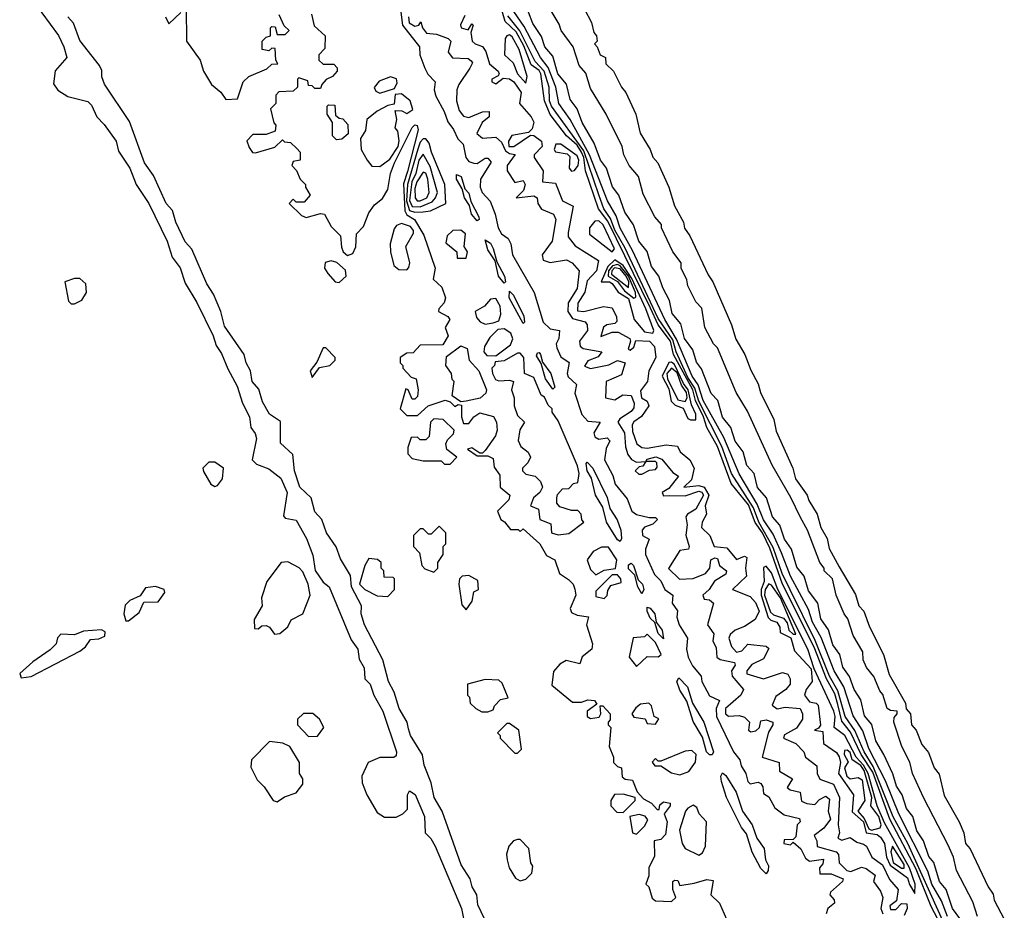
# Model space of a CAD drawing. Extents: x 2889633 to 3052318, y 540750 to 918690.
# Tile 500 of 656: x 3011332 to 3014976, y 788998 to 792295. Entities that reach past the tile are written whole.
import ezdxf

# ---------------------------------------------------------------- set-up
doc = ezdxf.new("R2010")
doc.units = 0

msp = doc.modelspace()

# ---------------------------------------------------------------- linework, layer by layer
at = {"layer": '0CON02XD'}
for points in [[(3011352.5, 792405), (3011475.9, 792235.9), (3011496.2, 792195), (3011507.5, 792155), (3011463.9, 792106.1), (3011457, 792057), (3011474, 792034), (3011510.5, 792010.5), (3011585, 791992.5), (3011598.3, 791978.3), (3011617.5, 791935), (3011645, 791907.5), (3011690, 791845), (3011698.3, 791808.3), (3011740, 791745), (3011763.3, 791685), (3011810, 791615), (3011878.8, 791475), (3011896.4, 791416.4), (3011925.9, 791375.9), (3011945, 791320), (3011987.7, 791247.7), (3012048.8, 791125), (3012059.3, 791089.3), (3012079.5, 791059.5), (3012102.3, 791002.3), (3012137.7, 790937.7), (3012157.5, 790875), (3012182.5, 790825), (3012187.5, 790785), (3012203.6, 790763.6), (3012208.8, 790745), (3012192.5, 790665), (3012209.3, 790649.3), (3012255, 790632.5), (3012298.3, 790598.3), (3012322.5, 790545), (3012308.3, 790458.3), (3012315, 790450), (3012355, 790442.5), (3012393.3, 790375), (3012416.7, 790313.3), (3012426.1, 790256.1), (3012455, 790212.5), (3012477.5, 790195), (3012559.3, 789999.3), (3012583.3, 789965), (3012588.3, 789928.3), (3012607.5, 789895), (3012610, 789855), (3012630, 789835), (3012642.5, 789795), (3012676.7, 789735), (3012726.7, 789585), (3012725, 789570), (3012716.4, 789563.6), (3012665, 789563.3), (3012622.5, 789545), (3012598.8, 789495), (3012600, 789470), (3012616.7, 789425), (3012655, 789360), (3012683, 789343), (3012725, 789342.5), (3012750, 789355), (3012767, 789373), (3012767.5, 789425), (3012775, 789440), (3012796.1, 789426.1), (3012830, 789345), (3012832.5, 789285), (3012853.6, 789263.6), (3012870, 789235), (3012967.5, 789005), (3012976.7, 788955)], [(3014755, 788918.9), (3014705, 789012), (3014649.7, 789149.7), (3014552.5, 789335), (3014489.2, 789509.2), (3014446.9, 789575), (3014407.2, 789657.2), (3014375, 789698), (3014360.3, 789760.3), (3014348.8, 789798.8), (3014318.2, 789855), (3014271.8, 789971.8), (3014155, 790205.8), (3014108.5, 790338.5), (3014080.7, 790395), (3014053.8, 790433.8), (3014029.5, 790499.5), (3013965, 790578), (3013914.6, 790715), (3013875.4, 790785), (3013863.1, 790825), (3013833.4, 790885), (3013823.5, 790925), (3013752.3, 791055), (3013741.1, 791105), (3013694.8, 791164.8), (3013666.9, 791226.9), (3013508.6, 791548.6), (3013474.6, 791594.6), (3013426, 791736), (3013419.8, 791785), (3013411.2, 791805), (3013395, 791830), (3013355.6, 791865), (3013295, 791944), (3013274, 791994), (3013261.5, 792095), (3013255, 792106.5), (3013225, 792128), (3013198, 792198), (3013169.8, 792249.8), (3013128.5, 792288.5), (3013104.3, 792374.3)], [(3014876.2, 788975), (3014859.5, 789029.5), (3014798.8, 789145), (3014787.5, 789195), (3014768.8, 789238.8), (3014676.7, 789415), (3014636.7, 789505), (3014627, 789547), (3014596.7, 789605), (3014567.5, 789695), (3014568.3, 789711.7), (3014580, 789725), (3014580, 789735), (3014555, 789737.5), (3014542.5, 789745), (3014527, 789797), (3014515, 789810), (3014493.6, 789863.6), (3014466.4, 789896.4), (3014453.8, 789925), (3014452.5, 789955), (3014416.7, 790015), (3014397, 790077), (3014383.3, 790095), (3014353.3, 790165), (3014340, 790225), (3014310, 790255), (3014310, 790265), (3014293.3, 790285), (3014247.5, 790405), (3014221.7, 790451.7), (3014186.1, 790526.1), (3014116.4, 790646.4), (3014026.1, 790846.1), (3013983.3, 790915), (3013915, 791080), (3013900, 791095), (3013867.5, 791155), (3013857, 791227), (3013835, 791250), (3013805, 791310), (3013801.7, 791331.7), (3013780, 791375), (3013780, 791395), (3013750, 791435), (3013707.5, 791525), (3013707, 791537), (3013682.5, 791565), (3013639.3, 791649.3), (3013622.5, 791715), (3013587.5, 791755), (3013567.5, 791795), (3013562.5, 791825), (3013502.5, 791945), (3013445, 792040), (3013427, 792097), (3013403.3, 792125), (3013380, 792195), (3013336.7, 792255), (3013328.3, 792278.3), (3013265, 792387.5)], [(3013396.2, 792385), (3013448.8, 792285), (3013457.5, 792247.5), (3013466.7, 792235), (3013470, 792215), (3013460, 792205), (3013470, 792195), (3013480, 792165), (3013500, 792155), (3013501.7, 792131.7), (3013530, 792105), (3013559.2, 792045), (3013575.8, 792025), (3013612, 791945), (3013628.8, 791875), (3013666, 791815), (3013676, 791786), (3013693.3, 791765), (3013734, 791675), (3013755.8, 791605.8), (3013788.8, 791545), (3013793, 791523), (3013812.5, 791495), (3013880.3, 791350.3), (3013898, 791325), (3013966, 791165), (3013982.3, 791112.3), (3014016, 791055), (3014037.5, 790997.5), (3014065, 790947.5), (3014073.8, 790915), (3014123.3, 790815), (3014131.2, 790771.2), (3014193.3, 790635), (3014203.3, 790595), (3014246.7, 790535), (3014252.5, 790515), (3014283.3, 790465), (3014297.5, 790415), (3014320, 790375), (3014327.5, 790337.5), (3014365, 790270), (3014425, 790167.5), (3014438, 790125), (3014455.8, 790105), (3014477, 790047), (3014528.8, 789945), (3014550.5, 789870.5), (3014610, 789765), (3014613.3, 789743.3), (3014628.8, 789725), (3014632.5, 789685), (3014650, 789665), (3014671.2, 789611.2), (3014695, 789582.5), (3014716.2, 789525), (3014735, 789502.5), (3014753, 789423), (3014808.8, 789325), (3014826.2, 789285), (3014832.5, 789245), (3014850, 789225), (3014916, 789085), (3014935, 789057.5), (3014938, 789035), (3014976, 788965)], [(3011872.5, 792305), (3011885, 792280), (3011928.3, 792321.7)], [(3011948.3, 792338.3), (3011950, 792215), (3012000, 792145), (3012012.5, 792105), (3012042.5, 792055), (3012076.4, 792026.4), (3012095, 792000), (3012138.3, 792001.7), (3012160, 792065), (3012180, 792085), (3012247, 792113), (3012265, 792130), (3012288.3, 792131.7), (3012280, 792145), (3012278.3, 792188.3), (3012265, 792190), (3012255, 792180), (3012230, 792185), (3012230, 792215), (3012245, 792230), (3012260, 792235), (3012260, 792265), (3012265, 792270), (3012278.3, 792268.3), (3012285, 792240), (3012315, 792240), (3012330, 792255), (3012311.7, 792271.7), (3012293, 792313)], [(3012412.5, 792315), (3012421.7, 792271.7), (3012462.5, 792235), (3012461.7, 792188.3), (3012440, 792165), (3012440, 792145), (3012455, 792130), (3012495, 792130), (3012507, 792117), (3012507.5, 792105), (3012490, 792085), (3012467, 792073), (3012450, 792055), (3012445, 792040), (3012425, 792040), (3012415, 792050), (3012401.7, 792051.7), (3012398.3, 792068.3), (3012365, 792080), (3012360, 792075), (3012360, 792045), (3012345, 792030), (3012291.7, 792028.3), (3012280, 792015), (3012280, 791985), (3012260, 791965), (3012273, 791913), (3012280, 791905), (3012278.3, 791881.7), (3012245, 791870), (3012195, 791870), (3012173.3, 791846.7), (3012181.7, 791821.7), (3012193.6, 791803.6), (3012205, 791802.5), (3012277, 791823), (3012305, 791850), (3012313, 791843), (3012335, 791840), (3012358.3, 791818.3), (3012370, 791805), (3012370, 791775), (3012345, 791770), (3012340, 791755), (3012357, 791737), (3012370, 791705), (3012390, 791685), (3012390, 791675), (3012407.5, 791645), (3012385, 791620), (3012355, 791620), (3012345, 791630), (3012330, 791615), (3012375, 791570), (3012393, 791563), (3012445, 791577.5), (3012460, 791575), (3012485, 791530), (3012520, 791495), (3012523, 791453), (3012530, 791435), (3012545, 791422.5), (3012565, 791430), (3012576.4, 791453.6), (3012578.3, 791501.7), (3012605, 791530), (3012625, 791580), (3012645, 791610), (3012675, 791633.3), (3012694.2, 791665.8), (3012704.3, 791725), (3012718.9, 791765), (3012785, 791896.2), (3012795, 791906), (3012803.8, 791903.8), (3012807.1, 791887.1), (3012767.5, 791732.5), (3012752.2, 791687.8), (3012757.5, 791587.5), (3012765, 791572), (3012793.3, 791555), (3012827.7, 791497.7), (3012869.4, 791375), (3012862.5, 791335), (3012894.2, 791305), (3012908.1, 791265), (3012903.5, 791246.5), (3012883.3, 791225), (3012882.5, 791215), (3012916.6, 791196.6), (3012923.8, 791185), (3012907.5, 791155), (3012917.5, 791125), (3012898.3, 791091.7), (3012815, 791090), (3012788.3, 791061.7), (3012765, 791060), (3012740, 791045), (3012740, 791025), (3012750, 791015), (3012750, 791005), (3012781.7, 790971.7), (3012800, 790965), (3012807.5, 790925), (3012805, 790900), (3012795, 790890), (3012785, 790890), (3012770, 790925), (3012761.7, 790928.3), (3012740, 790855), (3012765, 790830), (3012805, 790830), (3012844.1, 790865.9), (3012906.7, 790886.7), (3012925, 790880), (3012943, 790863), (3012955, 790870), (3012967.5, 790867.5), (3012967.5, 790825), (3012975, 790800), (3012995, 790800), (3013012.5, 790825), (3013035, 790840), (3013086.4, 790826.4), (3013096.7, 790805), (3013098.8, 790775), (3013093.3, 790755), (3013055, 790700), (3013045, 790690), (3013035, 790690), (3013005, 790710), (3012990, 790705), (3013025, 790680), (3013065, 790680), (3013085, 790670), (3013088.3, 790638.3), (3013109.3, 790609.3), (3013110, 790565), (3013146.7, 790535), (3013143, 790517), (3013100, 790475), (3013112.5, 790445), (3013126.4, 790436.4), (3013148.3, 790408.3), (3013177.5, 790407.5), (3013185, 790400), (3013195, 790410), (3013257.5, 790355), (3013282, 790312), (3013312.5, 790295), (3013330, 790245), (3013363, 790223), (3013380, 790205), (3013387, 790187), (3013390, 790165), (3013370, 790115), (3013375, 790100), (3013395, 790090), (3013437.5, 790085), (3013430, 790055), (3013452.5, 789985), (3013450, 789965), (3013413.3, 789936.7), (3013405, 789910), (3013355, 789922.5), (3013330.7, 789909.3), (3013308.3, 789881.7), (3013301.7, 789831.7), (3013378.3, 789768.3), (3013411.7, 789768.3), (3013435, 789777.5), (3013460, 789775), (3013468.3, 789761.7), (3013432.5, 789735), (3013432.5, 789715), (3013445, 789707.5), (3013476.7, 789713.3), (3013482.5, 789725), (3013480, 789755), (3013490, 789755), (3013517.5, 789725), (3013517, 789703), (3013510, 789695), (3013510, 789685), (3013520, 789675), (3013513.3, 789605), (3013530, 789565), (3013530, 789545), (3013545, 789530), (3013560, 789525), (3013561.7, 789491.7), (3013573, 789483), (3013600, 789480), (3013617, 789437), (3013640.7, 789410.7), (3013670, 789395), (3013691.7, 789371.7), (3013698.3, 789371.7), (3013701.7, 789388.3), (3013715, 789400), (3013740, 789395), (3013740, 789385), (3013717.5, 789355), (3013728.8, 789325), (3013721.7, 789278.3), (3013705, 789260), (3013680, 789255), (3013681.7, 789198.3), (3013660, 789155), (3013660, 789125), (3013650, 789095), (3013660, 789085), (3013673, 789043), (3013685, 789032.5), (3013745, 789030), (3013760, 789045), (3013750, 789075), (3013750, 789105), (3013755, 789110), (3013768.3, 789108.3), (3013775, 789090), (3013828.3, 789098.3)], [(3012742.3, 792322.3), (3012749.2, 792275), (3012812.5, 792195), (3012813.8, 792165), (3012831.2, 792115), (3012842.7, 792092.7), (3012870, 792065), (3012866.2, 792035), (3012872.3, 792012.3), (3012903.3, 791955), (3012916.4, 791916.4), (3012938.3, 791888.3), (3012953.9, 791853.9), (3012973.6, 791833.6), (3012983.3, 791785), (3012995, 791770), (3013013.6, 791763.6), (3013025, 791762.5), (3013055, 791782.5), (3013065, 791782.5), (3013077, 791767), (3013037.5, 791705), (3013036.7, 791675), (3013043.3, 791655), (3013073.6, 791623.6), (3013092.5, 791575), (3013103.3, 791525), (3013115, 791502.5), (3013140, 791485), (3013150, 791465), (3013156.7, 791425), (3013236.7, 791285), (3013270, 791175), (3013295, 791150), (3013330, 791145), (3013327.5, 791115), (3013317.5, 791095), (3013320.7, 791080.7), (3013335, 791047.5), (3013366.4, 791026.4), (3013358.8, 790985), (3013362.7, 790972.7), (3013392.5, 790945), (3013387, 790913), (3013413, 790833), (3013435, 790808.8), (3013480, 790805), (3013457.5, 790765), (3013460.7, 790750.7), (3013475, 790742.5), (3013507, 790747), (3013516.4, 790736.4), (3013503, 790707), (3013496.7, 790665), (3013527.3, 790607.3), (3013535.8, 790575.8), (3013580.7, 790520.7), (3013597.5, 790475), (3013615, 790463.3), (3013661.7, 790451.7), (3013685, 790452.5), (3013692.5, 790445), (3013675, 790427.5), (3013645, 790416.2), (3013636.2, 790405), (3013637.5, 790385), (3013661.7, 790371.7), (3013648, 790335), (3013648, 790315), (3013681.2, 790241.2), (3013705, 790217.5), (3013720, 790185), (3013750, 790165), (3013747.5, 790135), (3013767, 790107), (3013763.6, 790083.6), (3013773.3, 790055), (3013803.3, 790005), (3013800, 789965), (3013806.7, 789935), (3013822.7, 789902.7), (3013853.8, 789865), (3013856.7, 789845), (3013885, 789792.5), (3013922.5, 789775), (3013909.2, 789745), (3013910.8, 789715), (3013973.3, 789585)], [(3014765.5, 788975.5), (3014743, 789033), (3014708.1, 789095), (3014693, 789143), (3014586, 789355), (3014536.8, 789476.8), (3014475, 789596.7), (3014453, 789663), (3014417.3, 789717.3), (3014382, 789825), (3014345.8, 789885), (3014298.1, 790008.1), (3014265.8, 790065), (3014251.2, 790111.2), (3014184.3, 790235), (3014151.2, 790321.2), (3014120.6, 790390.6), (3014085, 790443.8), (3014061.3, 790501.3), (3013995, 790613.3), (3013937.9, 790747.9), (3013861.9, 790885), (3013843.7, 790943.7), (3013821.4, 790975), (3013762.9, 791112.9), (3013719.2, 791185), (3013600.6, 791440.6), (3013555, 791523.3), (3013539.1, 791569.1), (3013508, 791625), (3013441.1, 791795), (3013370, 791925), (3013328, 791985), (3013316.2, 792045), (3013288.2, 792118.2), (3013260, 792155), (3013199.5, 792269.5), (3013160.8, 792325)], [(3014815, 788963.3), (3014784.4, 789004.4), (3014760.8, 789075), (3014735.8, 789105), (3014715.7, 789175), (3014697, 789197), (3014677.1, 789255), (3014652.4, 789292.4), (3014637.1, 789345), (3014614.2, 789375), (3014598.6, 789425), (3014577, 789457), (3014563.2, 789503.2), (3014530.8, 789575), (3014500, 789625), (3014485.5, 789685.5), (3014458.3, 789718.3), (3014445, 789776.7), (3014420, 789815), (3014403.2, 789863.2), (3014378.3, 789898.3), (3014367.1, 789945), (3014340.9, 789980.9), (3014325, 790036.7), (3014297.3, 790077.3), (3014285.4, 790135.4), (3014250.9, 790180.9), (3014235.7, 790235), (3014208.3, 790268.3), (3014188.6, 790335), (3014162.1, 790372.1), (3014145, 790423.3), (3014118, 790455), (3014095.8, 790525), (3014063.2, 790563.2), (3014050, 790615), (3014023.8, 790645), (3014009.2, 790695), (3013980, 790735), (3013964, 790785), (3013933.2, 790823.2), (3013915.7, 790885), (3013891.7, 790911.7), (3013855, 791002.5), (3013837, 791027), (3013823, 791073), (3013792, 791115), (3013779.1, 791169.1), (3013747.5, 791207.5), (3013737.5, 791255), (3013711.9, 791301.9), (3013697.5, 791345), (3013670.9, 791380.9), (3013655, 791436.7), (3013624, 791475), (3013604, 791535), (3013572.1, 791582.1), (3013549.2, 791645), (3013525.7, 791675.7), (3013514.2, 791715), (3013504, 791745), (3013481.2, 791775), (3013457.9, 791837.9), (3013414, 791915), (3013395.8, 791965), (3013369.2, 791999.2), (3013356.4, 792056.4), (3013324, 792095), (3013305, 792160), (3013276, 792195), (3013263, 792233), (3013230.9, 792280.9), (3013215, 792323.3)], [(3013065, 788940), (3013028.3, 789018.3), (3013023.8, 789055), (3013006.7, 789085), (3013000, 789115), (3012966.1, 789166.1), (3012896.2, 789365), (3012866.2, 789415), (3012855, 789470), (3012828.8, 789535), (3012823.3, 789573.3), (3012778.8, 789645), (3012770.7, 789669.3), (3012766.7, 789695), (3012736.2, 789745), (3012718.8, 789805), (3012696.7, 789845), (3012676.7, 789925), (3012608.8, 790055), (3012596.7, 790095), (3012597.5, 790125), (3012560, 790195), (3012557, 790237), (3012519.3, 790299.3), (3012503.6, 790343.6), (3012467.5, 790395), (3012450, 790445), (3012425, 790472.5), (3012411.2, 790525), (3012369.2, 790565), (3012350, 790625), (3012343.3, 790685), (3012297.7, 790727.7), (3012297, 790807), (3012257.5, 790835), (3012230.5, 790880.5), (3012217.7, 790927.7), (3012193.3, 790955), (3012186.7, 790995), (3012170, 791025), (3012163.3, 791055), (3012090.5, 791160.5), (3012076.2, 791215), (3012049.5, 791279.5), (3012025, 791317.5), (3011970, 791445), (3011945, 791472.5), (3011910, 791545), (3011898.3, 791588.3), (3011874.2, 791614.2), (3011827.7, 791717.7), (3011793.8, 791765), (3011738.3, 791918.3), (3011645.8, 792055.8), (3011637, 792083), (3011637, 792107), (3011627.5, 792125), (3011555, 792217.5), (3011531.7, 792281.7), (3011511.2, 792305)], [(3012771.1, 792305), (3012773.7, 792283.7), (3012795, 792271.2), (3012810, 792275), (3012817, 792287), (3012822.5, 792265), (3012837.5, 792245), (3012875, 792241.2), (3012917.5, 792225), (3012927.5, 792215), (3012917.5, 792175), (3012933.9, 792153.9), (3012991.7, 792151.7), (3013003, 792143), (3013007.5, 792135), (3012998.8, 792115), (3012957.5, 792055), (3012950, 792035), (3012948.8, 791995), (3012958.3, 791958.3), (3012975, 791938), (3012995, 791932.9), (3013045, 791953.8), (3013070, 791955), (3013070, 791935), (3013043.3, 791915), (3013024, 791874), (3013045, 791856.7), (3013095, 791860), (3013115, 791841.2), (3013130, 791810), (3013145, 791799.2), (3013166.4, 791796.4), (3013136.2, 791755), (3013136, 791735), (3013165, 791692.5), (3013195, 791700), (3013202.5, 791685), (3013197, 791663), (3013170, 791635), (3013235, 791642.5), (3013247.5, 791635), (3013250, 791615), (3013263.9, 791593.9), (3013307.5, 791575), (3013316.2, 791555), (3013302.5, 791475), (3013266.2, 791425), (3013270, 791405), (3013295, 791396), (3013356.4, 791406.4), (3013377.5, 791395), (3013402.5, 791365), (3013395, 791300), (3013362.7, 791247.3), (3013360.8, 791215), (3013378.3, 791188.3), (3013425, 791176.7), (3013432.5, 791165), (3013433.3, 791145), (3013403.8, 791105), (3013405.9, 791085.9), (3013417.7, 791077.7), (3013486.2, 791065), (3013473.6, 791046.4), (3013435, 791032.5), (3013422.5, 791012.5), (3013445, 791003.3), (3013512.3, 791017.7), (3013545, 791033.8), (3013572.5, 791025), (3013559.3, 790980.7), (3013502.5, 790955), (3013500, 790895), (3013535, 790887.5), (3013564.2, 790905.8), (3013595, 790903.3), (3013605.8, 790875), (3013605, 790857.5), (3013595, 790844), (3013553, 790817), (3013546.2, 790805), (3013570, 790765), (3013573.9, 790713.9), (3013582.5, 790685), (3013597, 790667), (3013615, 790657.5), (3013650, 790660), (3013655, 790667.5), (3013686.4, 790676.4), (3013708.3, 790668.3), (3013748.8, 790618.8), (3013770, 790605), (3013735, 790560), (3013710, 790545), (3013715, 790532.5), (3013736.7, 790533.3), (3013795, 790532), (3013845, 790549.4), (3013856.2, 790546.2), (3013862.5, 790535), (3013835, 790483.3), (3013803.3, 790465), (3013797.5, 790455), (3013802.5, 790425), (3013797, 790387), (3013810, 790345), (3013807.5, 790335), (3013775, 790330), (3013733.9, 790263.9), (3013774.1, 790224.1), (3013825, 790226.2), (3013870, 790245), (3013886.7, 790265), (3013890, 790295), (3013905, 790302.5), (3013915, 790300), (3013922.5, 790275), (3013947.5, 790255), (3013945, 790242.5), (3013904.1, 790215.9), (3013883.9, 790186.1), (3013860, 790165), (3013865, 790150), (3013885, 790147.5), (3013900, 790135), (3013877.5, 790055), (3013901.7, 790021.7), (3013897.5, 789995), (3013909.3, 789969.3), (3013912.5, 789935), (3013925, 789926.7), (3013977.5, 789915), (3013980, 789905), (3013966.7, 789885), (3013968.8, 789865), (3014011.2, 789815), (3014001.2, 789795), (3013944, 789745), (3013943.8, 789725), (3013955, 789716.2), (3013995, 789718.8), (3014015, 789712.5), (3014032.5, 789695), (3014030, 789665), (3014038.3, 789658.3), (3014057, 789663), (3014070, 789675), (3014075, 789700), (3014095, 789702.5), (3014120, 789695), (3014120, 789685), (3014103, 789657), (3014080, 789565), (3014142.5, 789545), (3014143.6, 789513.6), (3014192.5, 789485), (3014172.5, 789452.5), (3014183.6, 789443.6), (3014220, 789435), (3014225, 789402.5), (3014245, 789393.3), (3014275, 789390), (3014291.7, 789408.3), (3014315, 789420), (3014329.3, 789409.3), (3014324, 789365), (3014332.5, 789335), (3014307.6, 789302.4), (3014272.5, 789275), (3014282.5, 789255), (3014283.8, 789233.8), (3014354.3, 789214.3), (3014362, 789205), (3014364.3, 789174.3), (3014393.3, 789145), (3014407.8, 789142.2), (3014447.7, 789157.7), (3014465, 789153.3), (3014498.3, 789128.3), (3014492.5, 789105), (3014518.3, 789068.3), (3014526.7, 789045), (3014519.2, 789005), (3014526, 788985)], [(3012979.2, 792310.8), (3012963.9, 792276.1), (3012966.7, 792265), (3012992.5, 792257.5), (3013005, 792280), (3013010, 792275), (3013002.5, 792247.5), (3013006.7, 792215), (3013017.5, 792205), (3013045.6, 792195.6), (3013057.6, 792177.6), (3013071.4, 792131.4), (3013103.3, 792105), (3013106.7, 792095), (3013103, 792087), (3013080, 792075), (3013080, 792065), (3013095, 792057.5), (3013122, 792078), (3013145, 792075.6), (3013161.4, 792065), (3013187.8, 792025), (3013182, 791985), (3013225, 791935.8), (3013235.3, 791915.3), (3013229.1, 791890.9), (3013215, 791877.5), (3013154.1, 791865.9), (3013141.4, 791845), (3013143.1, 791825), (3013161.2, 791825), (3013222.5, 791867.5), (3013235, 791866.7), (3013263.8, 791845), (3013265.7, 791825), (3013236.2, 791795), (3013236, 791785), (3013270, 791735), (3013267.5, 791695), (3013315, 791690), (3013341.2, 791625), (3013380, 791605), (3013362.3, 791507.7), (3013361.7, 791491.7), (3013388.3, 791458.3), (3013473.8, 791403.8), (3013466.7, 791365), (3013432.3, 791327.7), (3013423.3, 791286.7), (3013398, 791245), (3013396.7, 791216.7), (3013420, 791215), (3013492.7, 791232.7), (3013525, 791228.8), (3013540.8, 791195), (3013541.7, 791178.3), (3013535, 791170), (3013505, 791165.8), (3013493, 791157), (3013482.5, 791122.5), (3013525, 791138.8), (3013547.7, 791137.7), (3013590, 791115), (3013592.5, 791105), (3013583.8, 791075), (3013591.7, 791071.7), (3013605, 791082.5), (3013613, 791107), (3013663.3, 791105), (3013681.4, 791085), (3013686.2, 791045), (3013661.2, 790995), (3013656.2, 790955), (3013629.3, 790920.7), (3013633.8, 790895), (3013655, 790882.5), (3013660, 790865), (3013633.9, 790826.1), (3013605, 790806.2), (3013598.8, 790795), (3013600.3, 790770.3), (3013616.7, 790725), (3013635, 790711.2), (3013655, 790709.2), (3013725, 790720.8), (3013766.1, 790716.1), (3013776.7, 790695), (3013812, 790665), (3013828.6, 790635), (3013817.9, 790592.1), (3013790, 790565), (3013845, 790571.1), (3013865.6, 790565), (3013882.7, 790535), (3013868.9, 790495), (3013873.8, 790465), (3013857.5, 790435), (3013856, 790415), (3013886.7, 790385), (3013902.5, 790345), (3013949.7, 790339.7), (3013985, 790296.2), (3014015, 790308.8), (3014023.6, 790303.6), (3014018.8, 790265), (3014022.5, 790235), (3013970, 790185), (3014035, 790160), (3014055, 790138), (3014068.5, 790105), (3014054, 790075), (3014015, 790049.2), (3013980, 790035), (3013961.2, 790018.8), (3013956.7, 790005), (3013966.7, 789975), (3013985, 789954), (3014005, 789958.8), (3014027, 789983), (3014095, 789975.8), (3014105, 789967.5), (3014085, 789928.8), (3014041.7, 789908.3), (3014023.3, 789885), (3014023.8, 789873.8), (3014085, 789855.4), (3014155, 789878), (3014175, 789872.5), (3014183.3, 789855), (3014183.3, 789835), (3014167.5, 789815), (3014130.7, 789789.3), (3014117, 789757), (3014135, 789744), (3014165, 789750), (3014220, 789745), (3014228.8, 789725), (3014228.8, 789705), (3014207.2, 789672.8), (3014162.1, 789647.9), (3014158.8, 789635), (3014205, 789615.8), (3014233.8, 789585), (3014240, 789565), (3014282.5, 789532.5), (3014284, 789505), (3014293.6, 789483.6), (3014344.3, 789465), (3014365.6, 789415), (3014361.2, 789315), (3014366.7, 789285), (3014360, 789265), (3014375, 789257.5), (3014405, 789267.5), (3014430.5, 789250.5), (3014455, 789243.3), (3014466, 789235), (3014486, 789195), (3014525, 789166.7), (3014551.5, 789111.5), (3014582.9, 789075), (3014577.5, 789032.5), (3014552, 789015), (3014555, 789001.2), (3014575, 789001.2), (3014595, 789023.8), (3014615, 789022.5), (3014616.4, 789005), (3014605, 788978.8)], [(3014755, 788946), (3014618.5, 789245), (3014565, 789344), (3014490.5, 789530.5), (3014457.5, 789585), (3014423.1, 789663.1), (3014387.1, 789715), (3014360.5, 789810.5), (3014329.5, 789865), (3014276.7, 789996.7), (3014184, 790184), (3014153.8, 790245), (3014120.8, 790340.8), (3014068.2, 790435), (3014048, 790488), (3013966.7, 790615), (3013930.4, 790715), (3013845, 790883.1), (3013831.3, 790931.3), (3013805, 790970.6), (3013762, 791065), (3013749.8, 791109.8), (3013695, 791189.2), (3013571.5, 791451.5), (3013535, 791516), (3013519.1, 791559.1), (3013494.5, 791595), (3013475, 791646.7), (3013419.8, 791809.8), (3013300.6, 791975), (3013293.5, 791995), (3013291.5, 792045), (3013273.8, 792105), (3013240.5, 792140.5), (3013183.6, 792253.6), (3013139.4, 792309.4)], [(3013205, 792060), (3013210, 792085), (3013180.8, 792185), (3013155, 792231.5), (3013145, 792238.5), (3013135, 792235.7), (3013129.4, 792225), (3013126.2, 792165), (3013158.2, 792135), (3013174.5, 792095), (3013205, 792060)], [(3012665, 792023.3), (3012720, 792040), (3012729.3, 792060.7), (3012726.4, 792076.4), (3012705, 792083.3), (3012662.5, 792067.5), (3012643.8, 792043.8), (3012650.5, 792030.5), (3012665, 792023.3)], [(3012665, 791751.2), (3012701.7, 791778.3), (3012732.9, 791825), (3012736.9, 791846.9), (3012731.7, 791881.7), (3012722.5, 791895), (3012727.5, 791925), (3012721.7, 791958.3), (3012747, 791957), (3012765, 791947.5), (3012787, 791963), (3012777.5, 791995), (3012745, 792020), (3012721.7, 792018.3), (3012718.3, 791981.7), (3012695, 791977.5), (3012655, 791956.2), (3012616.7, 791925), (3012612.5, 791885), (3012593.8, 791855), (3012596, 791815), (3012618, 791775), (3012635, 791753.3), (3012665, 791751.2)], [(3012505, 791850), (3012490, 791865), (3012490, 791915), (3012470, 791945), (3012470, 791975), (3012475, 791980), (3012498.3, 791978.3), (3012501.7, 791941.7), (3012515, 791930), (3012528.3, 791928.3), (3012546.4, 791906.4), (3012547.7, 791872.3), (3012525, 791852.5), (3012505, 791850)], [(3012795, 791582.5), (3012825, 791584.2), (3012852.3, 791587.7), (3012910, 791615), (3012906.2, 791685), (3012856, 791805), (3012848.1, 791838.1), (3012835, 791853.8), (3012825, 791853.8), (3012815, 791842), (3012805.7, 791815.7), (3012768, 791685), (3012764.2, 791625), (3012775, 791588.9), (3012795, 791582.5)], [(3013375, 791734.3), (3013385, 791737.1), (3013398.5, 791755), (3013401.2, 791775), (3013395, 791790.8), (3013335, 791834.2), (3013315.9, 791834.1), (3013310.8, 791815), (3013315.8, 791805.8), (3013358, 791798), (3013368.3, 791788.3), (3013365.7, 791745.7), (3013375, 791734.3)], [(3012815, 791602.7), (3012858.7, 791621.3), (3012871.4, 791635), (3012878.1, 791655), (3012851.1, 791751.1), (3012825, 791796.7), (3012808.9, 791775), (3012798.2, 791725), (3012784, 791695), (3012775.5, 791625.5), (3012785, 791603.3), (3012815, 791602.7)], [(3012815, 791624.4), (3012838.8, 791635), (3012848, 791655), (3012842.5, 791705), (3012835, 791726.7), (3012825, 791730), (3012802.2, 791695), (3012795, 791670), (3012796.2, 791635), (3012803.3, 791625), (3012815, 791624.4)], [(3013025, 791550), (3013003.8, 791575), (3012997.5, 791607.5), (3012978.8, 791635), (3012969.3, 791669.3), (3012948.8, 791705), (3012948.3, 791721.7), (3012966.2, 791715), (3012979.3, 791669.3), (3012995, 791652.5), (3013002.5, 791622.5), (3013031.2, 791565), (3013032.5, 791555), (3013025, 791550)], [(3013525, 791436), (3013533.6, 791446.4), (3013491.8, 791535), (3013475, 791550.4), (3013461.3, 791548.7), (3013440.9, 791525), (3013441.1, 791501.1), (3013525, 791436)], [(3012765, 791368.8), (3012772.9, 791377.1), (3012775.7, 791394.3), (3012761.5, 791455), (3012790, 791505), (3012790, 791515), (3012778.8, 791528.8), (3012745, 791540), (3012726.9, 791533.1), (3012718.8, 791521.2), (3012703.3, 791465), (3012704.4, 791435), (3012716.7, 791385), (3012735, 791370), (3012765, 791368.8)], [(3012951.7, 791411.7), (3012985, 791412.5), (3012990, 791435), (3012977.5, 791455), (3012981.7, 791501.7), (3012965, 791516.2), (3012935, 791514), (3012913.8, 791495), (3012909.3, 791469.3), (3012950, 791435), (3012951.7, 791411.7)], [(3013125, 791320), (3013103.8, 791345), (3013091.7, 791401.7), (3013065, 791442.5), (3013055, 791480), (3013075, 791467.5), (3013085, 791447.5), (3013098.3, 791398.3), (3013126.2, 791345), (3013130, 791325), (3013125, 791320)], [(3013675, 791134.5), (3013679.1, 791145), (3013649, 791225), (3013597.2, 791337.2), (3013565, 791385.4), (3013535, 791406.2), (3013508.5, 791381.5), (3013484.2, 791325), (3013515, 791324), (3013525, 791318), (3013546.5, 791286.5), (3013585, 791263.3), (3013605.7, 791185.7), (3013645, 791140), (3013675, 791134.5)], [(3012515, 791322.5), (3012540, 791345), (3012538.3, 791368.3), (3012506.4, 791396.4), (3012485, 791402.5), (3012463.3, 791396.7), (3012460, 791375), (3012472.5, 791355), (3012500, 791325), (3012515, 791322.5)], [(3013605, 791263.8), (3013612, 791268), (3013611.1, 791285), (3013585.8, 791345.8), (3013555, 791383.2), (3013545, 791388.8), (3013526, 791384), (3013510.8, 791365), (3013510, 791345), (3013545.2, 791325.2), (3013571, 791291), (3013605, 791263.8)], [(3013585, 791304), (3013586.9, 791325), (3013577.1, 791345), (3013555, 791372.2), (3013534, 791376), (3013523.3, 791365), (3013523, 791353), (3013585, 791304)], [(3011535, 791242.5), (3011563, 791257), (3011580, 791285), (3011577, 791317), (3011555, 791337.5), (3011535, 791337.5), (3011500, 791325), (3011513, 791253), (3011523, 791243), (3011535, 791242.5)], [(3013055, 791167.5), (3013085, 791172.5), (3013105, 791180), (3013112.5, 791205), (3013110, 791235), (3013095, 791262.5), (3013075, 791260), (3013052.5, 791235), (3013017.5, 791215), (3013022.3, 791192.3), (3013036.4, 791176.4), (3013055, 791167.5)], [(3013195, 791170), (3013144, 791265), (3013145, 791290), (3013160, 791275), (3013197.7, 791197.7), (3013200, 791175), (3013195, 791170)], [(3013095, 791050), (3013148.3, 791091.7), (3013157, 791113), (3013150, 791135), (3013125, 791150), (3013101.7, 791148.3), (3013071.7, 791118.3), (3013052.5, 791085), (3013050, 791065), (3013061.7, 791051.7), (3013095, 791050)], [(3012415, 790970), (3012442.5, 791007.5), (3012480, 791015), (3012500, 791035), (3012500, 791045), (3012465, 791080), (3012455, 791080), (3012432.5, 791027.5), (3012407.5, 790995), (3012415, 790970)], [(3012965, 790880), (3012932.5, 790902.5), (3012940, 790955), (3012933, 790963), (3012930, 790985), (3012910, 791015), (3012911.7, 791048.3), (3012965, 791087.1), (3012988.2, 791078.2), (3012996.2, 791035), (3013031.9, 790995), (3013059.4, 790925), (3013057.2, 790912.8), (3013036.4, 790893.6), (3012985, 790882.5), (3012965, 790880)], [(3013325, 790387.5), (3013365, 790392.5), (3013420, 790435), (3013413, 790443), (3013410, 790465), (3013397.5, 790477.5), (3013375, 790477.5), (3013331.7, 790491.7), (3013320, 790505), (3013320, 790525), (3013323, 790537), (3013341.7, 790558.3), (3013365, 790560), (3013381.7, 790578.3), (3013398.3, 790581.7), (3013402.5, 790615), (3013396.4, 790643.6), (3013325, 790810), (3013302.5, 790842.5), (3013302.5, 790855), (3013288.3, 790868.3), (3013275, 790897.5), (3013262.5, 790905), (3013235, 790970), (3013200, 790985), (3013197.5, 791045), (3013185, 791060), (3013175, 791060), (3013125, 791032.5), (3013091.7, 791028.3), (3013090, 791015), (3013080, 791005), (3013082.5, 790985), (3013093.6, 790963.6), (3013105, 790957.5), (3013145, 790960), (3013160, 790955), (3013152.5, 790925), (3013162.5, 790895), (3013162.5, 790865), (3013175, 790830), (3013200, 790805), (3013183.6, 790776.4), (3013177, 790737), (3013187.5, 790715), (3013213.9, 790693.9), (3013223.3, 790675), (3013213.3, 790655), (3013192.5, 790635), (3013192.5, 790625), (3013205, 790612.5), (3013240, 790605), (3013260, 790585), (3013267.5, 790565), (3013257.5, 790545), (3013233.3, 790525), (3013223.3, 790495), (3013252.5, 790482.5), (3013257.5, 790445), (3013298.3, 790428.3), (3013300, 790395), (3013325, 790387.5)], [(3013305, 790927.5), (3013278, 790965), (3013262.5, 791022.5), (3013245, 791050), (3013248.3, 791061.7), (3013255, 791062.5), (3013260, 791055), (3013267.5, 791027.5), (3013298, 790985), (3013312.5, 790935), (3013305, 790927.5)], [(3013815, 790813.1), (3013835, 790814), (3013834.5, 790835), (3013818.9, 790868.9), (3013806.1, 790925), (3013788.7, 790948.7), (3013755, 791019.1), (3013745, 791027.3), (3013735, 791025.6), (3013710.4, 790975), (3013735, 790928.8), (3013743.1, 790883.1), (3013757.6, 790867.6), (3013787.3, 790857.3), (3013805, 790819.2), (3013815, 790813.1)], [(3013795, 790881.1), (3013802.9, 790895), (3013799.6, 790915), (3013781.5, 790941.5), (3013765, 790987.3), (3013745, 791004.5), (3013727.7, 790985), (3013729.2, 790965), (3013767.9, 790887.9), (3013795, 790881.1)], [(3012925, 790650), (3012950, 790675), (3012913.6, 790703.6), (3012910, 790725), (3012915, 790740), (3012938.3, 790761.7), (3012940, 790775), (3012900, 790815), (3012865, 790817.5), (3012852.5, 790805), (3012848.3, 790751.7), (3012835, 790740), (3012815, 790740), (3012805, 790750), (3012781.7, 790748.3), (3012768.3, 790711.7), (3012768.3, 790688.3), (3012785, 790670), (3012825, 790662.5), (3012891.7, 790661.7), (3012905, 790650), (3012925, 790650)], [(3012055, 790567.5), (3012065, 790570), (3012082.5, 790595), (3012086.7, 790635), (3012055, 790657.5), (3012033, 790657), (3012010, 790635), (3012013, 790623), (3012040, 790575), (3012055, 790567.5)], [(3013555, 790363.3), (3013545, 790370), (3013504.3, 790435), (3013490.8, 790490.8), (3013462.9, 790535), (3013448, 790598), (3013432.5, 790625), (3013428.3, 790651.7), (3013432.5, 790657.5), (3013453.3, 790635), (3013505.9, 790525.9), (3013516.7, 790485), (3013543.9, 790443.9), (3013556.7, 790405), (3013560, 790375), (3013555, 790363.3)], [(3013635, 790612.5), (3013662.5, 790627.5), (3013685, 790630), (3013691.7, 790638.3), (3013690, 790655), (3013685, 790660), (3013650, 790660), (3013638.3, 790641.7), (3013625, 790640), (3013610, 790625), (3013623, 790613), (3013635, 790612.5)], [(3012865, 790250), (3012880, 790265), (3012880, 790285), (3012900, 790315), (3012900, 790345), (3012910, 790355), (3012910, 790395), (3012885, 790420), (3012855, 790390), (3012845, 790390), (3012825, 790410), (3012815, 790410), (3012790, 790385), (3012790, 790345), (3012811.7, 790321.7), (3012820, 790275), (3012831.7, 790261.7), (3012865, 790250)], [(3013465, 790240), (3013495, 790256.7), (3013537, 790263), (3013542.5, 790295), (3013511.7, 790341.7), (3013485, 790342.5), (3013455, 790326.7), (3013432.5, 790295), (3013445, 790260), (3013465, 790240)], [(3012275, 790020), (3012295, 790022.5), (3012325, 790047.5), (3012337, 790073), (3012380, 790095), (3012407.5, 790165), (3012400, 790205), (3012380.7, 790250.7), (3012366.1, 790266.1), (3012325, 790287.5), (3012300, 790285), (3012247.5, 790215), (3012227.5, 790155), (3012230, 790125), (3012200, 790075), (3012201.7, 790041.7), (3012215, 790040), (3012228.3, 790051.7), (3012245, 790052.5), (3012256.4, 790046.4), (3012275, 790020)], [(3012695, 790160), (3012720, 790185), (3012720, 790225), (3012715, 790230), (3012681.7, 790231.7), (3012680, 790255), (3012670, 790265), (3012670, 790285), (3012657, 790297), (3012625, 790300), (3012610, 790275), (3012590, 790205), (3012610, 790185), (3012655, 790162.5), (3012695, 790160)], [(3013635, 790170), (3013620, 790195), (3013608.3, 790238.3), (3013585, 790262.5), (3013585, 790277.5), (3013595, 790283.3), (3013603.3, 790275), (3013621.7, 790221.7), (3013637.5, 790205), (3013642.5, 790185), (3013635, 790170)], [(3013495, 790152.5), (3013507, 790163), (3013508.3, 790181.7), (3013520, 790200), (3013558.3, 790211.7), (3013557.5, 790225), (3013545, 790240), (3013525, 790240), (3013465, 790180), (3013465, 790160), (3013495, 790152.5)], [(3014645, 789060), (3014645.6, 789094.4), (3014625.3, 789155), (3014532.4, 789322.4), (3014506, 789385), (3014472.6, 789505), (3014455.4, 789535.4), (3014427.8, 789565), (3014385.4, 789645), (3014346.9, 789675), (3014350.3, 789715), (3014345, 789735.7), (3014272, 789892), (3014249.3, 789965), (3014138.4, 790185), (3014115, 790246.9), (3014095, 790272), (3014085, 790267.5), (3014086.9, 790215), (3014076.1, 790185), (3014075.9, 790165), (3014102.3, 790082.3), (3014111.7, 790071.7), (3014134.1, 790064.1), (3014145.8, 790045.8), (3014146.2, 790026.2), (3014186.2, 790006.2), (3014199.1, 789959.1), (3014261.4, 789891.4), (3014265.6, 789845), (3014242.9, 789815), (3014236.7, 789795), (3014255, 789769.4), (3014280, 789765), (3014287.7, 789757.7), (3014296.4, 789683.6), (3014288.3, 789671.7), (3014273.3, 789665), (3014305, 789660), (3014307.5, 789615), (3014355, 789582.5), (3014365, 789566.2), (3014369.4, 789545), (3014362.9, 789505), (3014418, 789425), (3014413.1, 789363.1), (3014455.5, 789325.5), (3014464.2, 789284.2), (3014505, 789278.1), (3014518.3, 789268.3), (3014532.5, 789245), (3014540, 789195), (3014553.2, 789165), (3014618.2, 789118.2), (3014625, 789093.3), (3014645, 789060)], [(3012985, 790110), (3013007, 790143), (3013013, 790177), (3013030, 790185), (3013028.3, 790218.3), (3012995, 790237.5), (3012970, 790235), (3012960, 790225), (3012957.5, 790205), (3012968.3, 790128.3), (3012985, 790110)], [(3014205, 790020), (3014147.8, 790155), (3014115, 790202), (3014105, 790206.7), (3014090.8, 790185), (3014088.7, 790165), (3014111.3, 790101.3), (3014121.6, 790091.6), (3014158.9, 790078.9), (3014172.2, 790062.2), (3014178.1, 790035), (3014195, 790020), (3014205, 790020)], [(3011735, 790070), (3011775, 790100), (3011791.7, 790138.3), (3011845, 790140), (3011870, 790175), (3011867.5, 790185), (3011835, 790196.7), (3011798.3, 790191.7), (3011778.3, 790161.7), (3011740, 790145), (3011723, 790127), (3011717.5, 790095), (3011725, 790070), (3011735, 790070)], [(3013715, 790002.5), (3013695, 790023.3), (3013683, 790063), (3013665, 790080), (3013654.2, 790105), (3013655, 790120), (3013665, 790116.7), (3013683.3, 790095), (3013687.5, 790065), (3013710, 790035), (3013715, 790002.5)], [(3011338.3, 789858.3), (3011375, 789863.3), (3011555, 789957.5), (3011576.4, 789973.6), (3011595, 790000), (3011625, 790002.5), (3011647, 790013), (3011648.3, 790028.3), (3011635, 790036.7), (3011568.3, 790031.7), (3011535, 790017.5), (3011485, 790020), (3011473, 790007), (3011467.5, 789985), (3011445, 789962.5), (3011381.7, 789918.3), (3011332.5, 789875), (3011338.3, 789858.3)], [(3013615, 789900), (3013655, 789937.5), (3013695, 789936.7), (3013706, 789945), (3013685, 789990), (3013655, 790020), (3013645, 790010), (3013603, 790007), (3013587.5, 789935), (3013615, 789900)], [(3013065, 789732.5), (3013085, 789740), (3013090, 789755), (3013111.7, 789778.3), (3013140, 789785), (3013118.3, 789838.3), (3013105, 789850), (3013055, 789852.5), (3012990, 789835), (3012990, 789795), (3012997, 789787), (3013000, 789765), (3013020, 789745), (3013043, 789733), (3013065, 789732.5)], [(3013895, 789573.3), (3013885, 789573.8), (3013874, 789585), (3013859.5, 789639.5), (3013825, 789697.5), (3013801.7, 789771.7), (3013775, 789812.5), (3013764.2, 789845), (3013771.2, 789858.8), (3013803.8, 789825), (3013822.5, 789765), (3013863.8, 789695), (3013900, 789585), (3013895, 789573.3)], [(3013685, 789687.5), (3013697, 789707), (3013680, 789715), (3013670, 789755), (3013660, 789765), (3013629.3, 789760.7), (3013612.3, 789747.7), (3013597.5, 789725), (3013605, 789713.3), (3013647, 789707), (3013655, 789690), (3013685, 789687.5)], [(3012401.7, 789641.7), (3012435, 789642.5), (3012457.5, 789675), (3012442.5, 789705), (3012417, 789727), (3012383, 789727), (3012360, 789705), (3012360, 789685), (3012401.7, 789641.7)], [(3013175, 789580), (3013190, 789595), (3013180, 789665), (3013145, 789690), (3013135, 789690), (3013100, 789655), (3013110, 789645), (3013110, 789635), (3013165, 789580), (3013175, 789580)], [(3012285, 789400), (3012312.3, 789417.7), (3012355, 789432.5), (3012380, 789465), (3012380, 789485), (3012367.5, 789505), (3012367.5, 789545), (3012332.5, 789605), (3012306.4, 789616.4), (3012257, 789623), (3012190, 789555), (3012188.3, 789528.3), (3012211.2, 789481.2), (3012236.7, 789455), (3012270, 789405), (3012285, 789400)], [(3013775, 789500), (3013808.3, 789511.7), (3013833.6, 789546.4), (3013836.2, 789575), (3013820, 789590), (3013795, 789586.7), (3013705, 789550), (3013695, 789550), (3013685, 789560), (3013673, 789547), (3013683, 789533), (3013705, 789532.5), (3013745, 789506.7), (3013775, 789500)], [(3013973.3, 789585), (3013997.5, 789555), (3014002.3, 789532.3), (3014020, 789505), (3014026.7, 789475), (3014035, 789466.7), (3014065, 789472.5), (3014075, 789467.5), (3014082.5, 789455), (3014085, 789430), (3014105, 789417.5), (3014127, 789377), (3014161.2, 789351.2), (3014218.3, 789338.3), (3014220, 789325), (3014210, 789315), (3014205, 789270), (3014195, 789260), (3014161.7, 789258.3), (3014160, 789245), (3014185, 789240), (3014195, 789250), (3014223.3, 789225), (3014240.6, 789190.6), (3014255, 789180), (3014306.7, 789186.7), (3014305, 789170), (3014292.5, 789155), (3014293.3, 789133.3), (3014335, 789132.5), (3014380, 789115), (3014377.5, 789105), (3014332.5, 789065), (3014330, 789055), (3014347, 789037), (3014347.5, 789025), (3014322.5, 789005), (3014316.7, 788985)], [(3014485, 789294.6), (3014516.5, 789303.5), (3014520, 789315), (3014512, 789345), (3014482.5, 789385), (3014486.2, 789415), (3014457.1, 789515), (3014445, 789533.8), (3014413.3, 789555), (3014405, 789582), (3014395, 789590.8), (3014385, 789590), (3014383.1, 789575), (3014398, 789548), (3014384.4, 789525), (3014393.1, 789495), (3014405, 789484.3), (3014435, 789490), (3014450.5, 789480.5), (3014460, 789405), (3014434.5, 789365), (3014458, 789338), (3014475, 789299.2), (3014485, 789294.6)], [(3014095, 789132.5), (3014075, 789152.5), (3014043, 789213), (3014021.7, 789281.7), (3014003.8, 789305), (3013948, 789415), (3013930, 789475), (3013927.5, 789495), (3013933, 789507), (3013945, 789497.5), (3013983.3, 789435), (3014006.7, 789365), (3014042.5, 789315), (3014060, 789265), (3014087, 789227), (3014092.5, 789185), (3014103, 789163), (3014102.5, 789145), (3014095, 789132.5)], [(3013565, 789360), (3013610, 789405), (3013610, 789415), (3013565, 789427.5), (3013533, 789427), (3013520, 789405), (3013520, 789385), (3013541.7, 789361.7), (3013565, 789360)], [(3013845, 789202.5), (3013859.3, 789210.7), (3013870, 789235), (3013873.8, 789325), (3013846.7, 789355), (3013838.3, 789378.3), (3013825, 789386.7), (3013805, 789376.7), (3013796.7, 789365), (3013774, 789295), (3013784, 789245), (3013795, 789226.7), (3013845, 789202.5)], [(3013615, 789280), (3013645, 789310), (3013657, 789333), (3013647, 789347), (3013625, 789352.5), (3013590, 789345), (3013600, 789285), (3013615, 789280)], [(3013185, 789107.5), (3013205, 789113.3), (3013227.5, 789135), (3013231.7, 789161.7), (3013223.6, 789173.6), (3013217, 789227), (3013185, 789260), (3013175, 789260), (3013160, 789255), (3013142.5, 789235), (3013133.9, 789206.1), (3013136.2, 789185), (3013143.8, 789155), (3013167, 789117), (3013185, 789107.5)], [(3014605, 789154), (3014605, 789167.5), (3014562.5, 789235), (3014556, 789215), (3014564.5, 789175), (3014595, 789154.4), (3014605, 789154)], [(3013828.3, 789098.3), (3013875, 789112.5), (3013898.3, 789108.3), (3013890, 789055), (3013922.5, 789025), (3013947.5, 788965)]]:
    msp.add_lwpolyline(points, dxfattribs=at)

doc.saveas('drawing.dxf')
